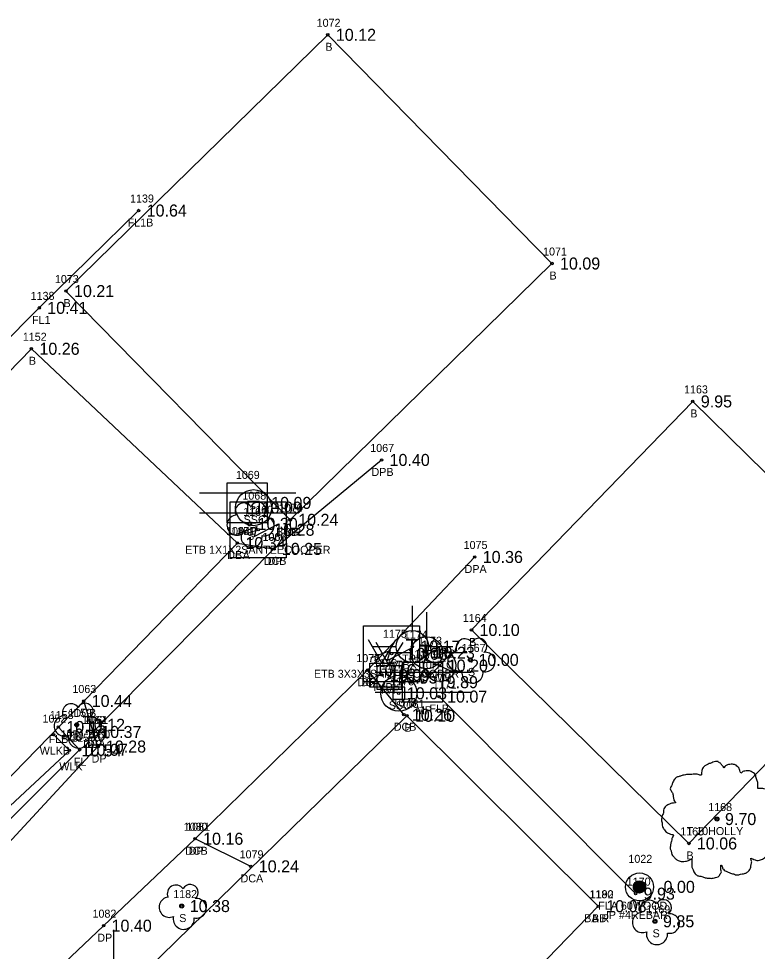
# Model space of a CAD drawing. Extents: x 2608598 to 2610682, y 641451 to 643526.
# Drawn here: x 2608876.9 to 2608969.1, y 643357.3 to 643473.8 of the extents above; entities that cross this region are included whole.
import ezdxf

# ---------------------------------------------------------------- set-up
doc = ezdxf.new("R2010")
doc.units = 0
for name, color, linetype in [('RD_EX_Bldg', 7, 'Continuous'), ('RD_EX_Bldg_txCode', 7, 'Continuous'), ('RD_EX_Conc', 7, 'Continuous'), ('RD_EX_Conc_txCode', 7, 'Continuous'), ('RD_EX_Driveway', 7, 'Continuous'), ('RD_EX_Driveway_txCode', 7, 'Continuous'), ('RD_EX_DV_Prop_txCode', 7, 'Continuous'), ('RD_EX_DV_PropPin', 7, 'Continuous'), ('RD_EX_Fence_Other', 7, 'Continuous'), ('RD_EX_Fence_Other_txCode', 7, 'Continuous'), ('RD_EX_Misc', 7, 'Continuous'), ('RD_EX_Misc_txCode', 7, 'Continuous'), ('RD_EX_TX_Bldg_ELEV', 7, 'Continuous'), ('RD_EX_TX_Conc_ELEV', 7, 'Continuous'), ('RD_EX_TX_Driveway_ELEV', 7, 'Continuous'), ('RD_EX_TX_DV_Prop_ELEV', 7, 'Continuous'), ('RD_EX_TX_Fence_Other_ELEV', 7, 'Continuous'), ('RD_EX_TX_Misc_ELEV', 7, 'Continuous'), ('RD_EX_TX_UT_ELEV', 7, 'Continuous'), ('RD_EX_TX_VEG_ELEV', 7, 'Continuous'), ('RD_EX_UT', 7, 'Continuous'), ('RD_EX_UT_txCode', 7, 'Continuous'), ('RD_EX_VEG', 7, 'Continuous'), ('RD_EX_VEG_txCode', 7, 'Continuous'), ('RD_SMD_Locator', 7, 'Continuous')]:
    doc.layers.add(name, color=color, linetype=linetype)

msp = doc.modelspace()

# ---------------------------------------------------------------- linework, layer by layer
at = {"layer": 'RD_EX_Bldg'}
for points in [[(2608910.75, 643411.22), (2608943.44, 643443.24), (2608915.45, 643471.81), (2608882.76, 643439.8), (2608910.75, 643411.22)], [(2608844.57, 643397.77), (2608870.29, 643373.5), (2608904.16, 643408.32), (2608878.44, 643432.59), (2608844.57, 643397.77)], [(2608988.17, 643399.35), (2608961.02, 643426.01), (2608933.39, 643397.46), (2608960.53, 643370.79), (2608988.17, 643399.35)], [(2608949.22, 643362.95), (2608925.33, 643386.74), (2608891.06, 643353.27), (2608916.17, 643328.81), (2608949.22, 643362.95)]]:
    msp.add_lwpolyline(points, dxfattribs=at)
at = {"layer": 'RD_EX_Conc'}
for p, q in [((2608904.16, 643408.32), (2608908.71, 643407.59)), ((2608920.41, 643392.44), (2608924.94, 643386.87)), ((2608886.16, 643384.72), (2608884.97, 643388.59)), ((2608905.83, 643367.93), (2608898.88, 643371.38))]:
    msp.add_line(p, q, dxfattribs=at)
at = {"layer": 'RD_EX_Driveway'}
for points in [[(2608852.07, 643354.1), (2608857.77, 643354.47), (2608865.25, 643359.71), (2608886.74, 643382.9), (2608886.16, 643384.72), (2608908.71, 643407.59), (2608922.16, 643418.7)], [(2608933.79, 643406.58), (2608920.41, 643392.44), (2608898.88, 643371.38), (2608887.45, 643360.52), (2608881.77, 643355.12), (2608872.92, 643346.71), (2608873.12, 643334.61)]]:
    msp.add_lwpolyline(points, dxfattribs=at)
at = {"layer": 'RD_EX_DV_PropPin'}
for p, q in [((2608953.74, 643364.94), (2608953.74, 643365.79)), ((2608953.77, 643364.89), (2608953.77, 643365.84)), ((2608953.81, 643364.85), (2608953.81, 643365.88)), ((2608953.84, 643364.81), (2608953.84, 643365.92)), ((2608953.88, 643364.78), (2608953.88, 643365.95)), ((2608953.91, 643364.76), (2608953.91, 643365.97)), ((2608953.95, 643364.73), (2608953.95, 643366)), ((2608953.98, 643364.71), (2608953.98, 643366.02)), ((2608954.02, 643364.69), (2608954.02, 643366.04)), ((2608954.05, 643364.67), (2608954.05, 643366.06)), ((2608954.09, 643364.66), (2608954.09, 643366.07)), ((2608954.12, 643364.64), (2608954.12, 643366.09)), ((2608954.16, 643364.63), (2608954.16, 643366.1)), ((2608954.19, 643364.62), (2608954.19, 643366.11)), ((2608954.23, 643364.62), (2608954.23, 643366.11)), ((2608954.26, 643364.61), (2608954.26, 643366.12)), ((2608954.3, 643364.61), (2608954.3, 643366.12)), ((2608954.33, 643364.6), (2608954.33, 643366.13)), ((2608954.37, 643364.6), (2608954.37, 643366.13)), ((2608954.4, 643364.6), (2608954.4, 643366.13)), ((2608954.44, 643364.61), (2608954.44, 643366.12)), ((2608954.47, 643364.61), (2608954.47, 643366.12)), ((2608954.51, 643364.62), (2608954.51, 643366.11)), ((2608954.54, 643364.62), (2608954.54, 643366.11)), ((2608954.58, 643364.63), (2608954.58, 643366.1)), ((2608954.61, 643364.64), (2608954.61, 643366.09)), ((2608954.65, 643364.66), (2608954.65, 643366.07)), ((2608954.68, 643364.67), (2608954.68, 643366.06)), ((2608954.72, 643364.69), (2608954.72, 643366.04)), ((2608954.75, 643364.71), (2608954.75, 643366.02)), ((2608954.79, 643364.73), (2608954.79, 643366)), ((2608954.82, 643364.76), (2608954.82, 643365.97)), ((2608954.86, 643364.78), (2608954.86, 643365.95)), ((2608954.89, 643364.81), (2608954.89, 643365.92)), ((2608954.93, 643364.85), (2608954.93, 643365.88)), ((2608954.96, 643364.89), (2608954.96, 643365.84)), ((2608955, 643364.94), (2608955, 643365.79)), ((2608953.63, 643365.17), (2608953.63, 643365.56)), ((2608953.67, 643365.07), (2608953.67, 643365.66)), ((2608953.7, 643365), (2608953.7, 643365.73)), ((2608955.03, 643365), (2608955.03, 643365.73)), ((2608955.07, 643365.07), (2608955.07, 643365.66)), ((2608955.1, 643365.17), (2608955.1, 643365.56))]:
    msp.add_line(p, q, dxfattribs=at)
for radius in [1.75, 0.761]:
    msp.add_circle((2608954.37, 643365.36), radius, dxfattribs=at)
at = {"layer": 'RD_EX_Fence_Other'}
msp.add_line((2608953.88, 643364.52), (2608929.34, 643389.14), dxfattribs=at)
for points in [[(2608842.37, 643399.56), (2608854.34, 643412.46), (2608879.42, 643437.7), (2608891.83, 643449.86)], [(2608853.82, 643367.26), (2608861.41, 643359.49), (2608884.46, 643382.49), (2608881.8, 643385.34)]]:
    msp.add_lwpolyline(points, dxfattribs=at)
at = {"layer": 'RD_EX_Misc'}
msp.add_line((2608888.74, 643349.99), (2608888.74, 643359.99), dxfattribs=at)
msp.add_lwpolyline([(2608853.27, 643369.01), (2608860.87, 643361.63), (2608883.19, 643382.41), (2608881.22, 643384.39)], dxfattribs=at)
at = {"layer": 'RD_EX_UT'}
for p, q in [((2608899.45, 643414.58), (2608911.45, 643414.58)), ((2608906.94, 643413.49), (2608905.44, 643413.49)), ((2608905.44, 643413.49), (2608905.44, 643411.99)), ((2608906.94, 643411.99), (2608906.94, 643413.49)), ((2608899.45, 643412.08), (2608911.45, 643412.08)), ((2608905.44, 643411.99), (2608906.94, 643411.99)), ((2608926, 643400.46), (2608926, 643397.39)), ((2608927.79, 643399.69), (2608927.79, 643396.62)), ((2608922.2, 643393.33), (2608920.54, 643396.22)), ((2608922.2, 643393.33), (2608923.94, 643396.22)), ((2608921.07, 643395.41), (2608924, 643395.41)), ((2608923.13, 643393.02), (2608921.47, 643395.91)), ((2608923.13, 643393.02), (2608924.87, 643395.91)), ((2608928, 643395.41), (2608931.07, 643395.41)), ((2608922.86, 643394.64), (2608925.79, 643394.64)), ((2608927.59, 643393.85), (2608931.22, 643392.13)), ((2608928.07, 643391.55), (2608930.74, 643394.45)), ((2608929.79, 643394.64), (2608932.86, 643394.64)), ((2608921.36, 643392.19), (2608933.36, 643392.19)), ((2608925.06, 643390.3), (2608923.56, 643390.3)), ((2608923.56, 643390.3), (2608923.56, 643388.8)), ((2608925.06, 643388.8), (2608925.06, 643390.3)), ((2608921.36, 643389.69), (2608933.36, 643389.69)), ((2608923.56, 643388.8), (2608925.06, 643388.8))]:
    msp.add_line(p, q, dxfattribs=at)
for points in [[(2608902.88, 643415.83), (2608907.88, 643415.83), (2608907.88, 643410.83), (2608902.88, 643410.83)], [(2608903.27, 643406.48), (2608903.27, 643413.48), (2608910.27, 643413.48), (2608910.27, 643406.48)], [(2608919.91, 643390.99), (2608919.91, 643397.99), (2608926.91, 643397.99), (2608926.91, 643390.99)], [(2608920.7, 643390.33), (2608920.7, 643393.33), (2608923.7, 643393.33), (2608923.7, 643390.33)], [(2608921.63, 643390.02), (2608921.63, 643393.02), (2608924.63, 643393.02), (2608924.63, 643390.02)], [(2608924.79, 643393.44), (2608929.79, 643393.44), (2608929.79, 643388.44), (2608924.79, 643388.44)]]:
    msp.add_lwpolyline(points, close=True, dxfattribs=at)
for points in [[(2608904.17, 643409.48), (2608906.59, 643410.38), (2608906.25, 643409.13), (2608909.29, 643410.72)], [(2608920.81, 643393.99), (2608923.23, 643394.89), (2608922.88, 643393.64), (2608925.93, 643395.23)]]:
    msp.add_lwpolyline(points, dxfattribs=at)
for centre, radius in [((2608906.19, 643412.74), 2.25), ((2608926, 643395.39), 2), ((2608927.79, 643394.62), 2), ((2608929.42, 643393.01), 2), ((2608924.31, 643389.55), 2.25)]:
    msp.add_circle(centre, radius, dxfattribs=at)
at = {"layer": 'RD_EX_VEG'}
for centre, radius in [((2608905.68, 643410.71), 0.25), ((2608933.26, 643393.72), 0.25), ((2608884.11, 643385.61), 0.25), ((2608964.04, 643373.84), 0.25), ((2608964.02, 643373.82), 0.0001), ((2608897.21, 643362.97), 0.25), ((2608956.3, 643361.07), 0.25)]:
    msp.add_circle(centre, radius, dxfattribs=at)
for centre, radius, start, end in [((2608904.96, 643412.25), 1.08, 34.9763, 204.756), ((2608906.73, 643412.41), 0.995, 308.7626, 152.0467), ((2608904.12, 643410.55), 1.26, 96.4518, 294.734), ((2608907.52, 643410.43), 1.22, 256.5667, 98.1046), ((2608905.93, 643409.11), 1.32, 166.8827, 5.7589), ((2608932.54, 643395.27), 1.08, 34.9763, 204.756), ((2608934.31, 643395.43), 0.995, 308.7626, 152.0467), ((2608931.7, 643393.57), 1.26, 96.4518, 294.734), ((2608935.1, 643393.45), 1.22, 256.5667, 98.1046), ((2608933.51, 643392.13), 1.32, 166.8827, 5.7589), ((2608883.39, 643387.16), 1.08, 34.9763, 204.756), ((2608885.15, 643387.32), 0.995, 308.7626, 152.0467), ((2608882.54, 643385.46), 1.26, 96.4518, 294.734), ((2608885.95, 643385.34), 1.22, 256.5667, 98.1046), ((2608884.35, 643384.02), 1.32, 166.8827, 5.7589), ((2608896.49, 643364.52), 1.08, 34.9763, 204.756), ((2608898.26, 643364.68), 0.995, 308.7626, 152.0467), ((2608895.65, 643362.82), 1.26, 96.4518, 294.734), ((2608899.05, 643362.69), 1.22, 256.5667, 98.1046), ((2608955.58, 643362.62), 1.08, 34.9763, 204.756), ((2608957.35, 643362.77), 0.995, 308.7626, 152.0467), ((2608897.46, 643361.38), 1.32, 166.8827, 5.7589), ((2608954.74, 643360.91), 1.26, 96.4518, 294.734), ((2608958.14, 643360.79), 1.22, 256.5667, 98.1046), ((2608956.55, 643359.47), 1.32, 166.8827, 5.7589)]:
    msp.add_arc(centre, radius, start, end, dxfattribs=at)
for points in [[(2608964.17, 643381.01), (2608963.87, 643381.03), (2608963.54, 643380.93), (2608963.29, 643380.83), (2608963.07, 643380.76), (2608962.84, 643380.66), (2608962.54, 643380.48), (2608962.32, 643380.28), (2608962.19, 643380.03), (2608962.14, 643379.81), (2608962.09, 643379.53), (2608962.09, 643379.36), (2608961.97, 643379.33), (2608961.82, 643379.36), (2608961.57, 643379.43), (2608961.32, 643379.43), (2608961.07, 643379.43), (2608960.72, 643379.41), (2608960.37, 643379.41), (2608960.09, 643379.36), (2608959.77, 643379.31), (2608959.39, 643379.18), (2608959.04, 643379.06), (2608958.74, 643378.81), (2608958.49, 643378.33), (2608958.37, 643377.98), (2608958.22, 643377.73), (2608958.37, 643377.28), (2608958.54, 643376.93), (2608958.57, 643376.73), (2608958.64, 643376.31), (2608958.74, 643376.08), (2608958.87, 643375.88), (2608958.79, 643375.86), (2608958.42, 643375.81), (2608958.12, 643375.71), (2608957.69, 643375.48), (2608957.47, 643375.26), (2608957.37, 643374.93), (2608957.35, 643374.58), (2608957.25, 643374.38), (2608957.17, 643374.11), (2608957.15, 643374.03), (2608957.1, 643373.71), (2608957.2, 643373.26), (2608957.22, 643372.91), (2608957.35, 643372.68), (2608957.49, 643372.51), (2608957.67, 643372.26), (2608958.07, 643372.03), (2608958.39, 643371.93), (2608958.59, 643371.91), (2608958.42, 643371.41), (2608958.37, 643371.06), (2608958.24, 643370.66), (2608958.24, 643370.58), (2608958.19, 643370.11), (2608958.34, 643369.79), (2608958.42, 643369.41), (2608958.59, 643369.19), (2608958.87, 643368.89), (2608959.19, 643368.66), (2608959.69, 643368.54), (2608960.09, 643368.56), (2608960.67, 643368.74), (2608960.92, 643368.81), (2608960.89, 643368.64), (2608960.92, 643368.26), (2608960.92, 643367.84), (2608961.07, 643367.51), (2608961.17, 643367.24), (2608961.32, 643366.99), (2608961.64, 643366.76), (2608962.04, 643366.69), (2608962.47, 643366.54), (2608962.92, 643366.46), (2608963.42, 643366.44), (2608964.02, 643366.59), (2608964.29, 643366.71), (2608964.39, 643366.89), (2608964.59, 643367.26), (2608964.54, 643367.49), (2608964.57, 643368.09), (2608964.67, 643367.91), (2608964.84, 643367.56), (2608965.34, 643367.26), (2608965.74, 643367.09), (2608966.22, 643366.94), (2608966.52, 643366.86), (2608966.99, 643366.94), (2608967.37, 643367.01), (2608967.74, 643367.14), (2608968.04, 643367.41), (2608968.22, 643367.69), (2608968.27, 643367.96), (2608968.34, 643368.34), (2608968.39, 643368.51)], [(2608968.39, 643368.51), (2608968.32, 643368.69), (2608968.27, 643368.94), (2608968.34, 643368.91), (2608968.52, 643368.86), (2608968.79, 643368.74), (2608969.01, 643368.66), (2608969.34, 643368.69), (2608969.61, 643368.79), (2608970.06, 643369.06), (2608970.34, 643369.54), (2608970.61, 643369.94), (2608970.69, 643370.26), (2608970.64, 643370.48), (2608970.61, 643370.98), (2608970.41, 643371.23), (2608970.36, 643371.36), (2608970.26, 643371.76), (2608970.34, 643371.81), (2608970.61, 643371.86), (2608970.99, 643371.98), (2608971.26, 643372.11), (2608971.49, 643372.28), (2608971.56, 643372.51), (2608971.54, 643372.91), (2608971.59, 643373.31), (2608971.51, 643373.46), (2608971.41, 643373.61), (2608971.34, 643373.81), (2608971.19, 643373.96), (2608971.09, 643374.11), (2608970.99, 643374.21), (2608970.86, 643374.36), (2608970.69, 643374.48), (2608970.54, 643374.53), (2608970.49, 643374.68), (2608970.64, 643374.88), (2608970.69, 643374.98), (2608970.71, 643375.21), (2608970.94, 643375.56), (2608970.99, 643375.96), (2608970.94, 643376.38), (2608970.89, 643376.66), (2608970.74, 643376.93), (2608970.54, 643377.18), (2608970.41, 643377.36), (2608970.24, 643377.48), (2608969.91, 643377.61), (2608969.66, 643377.66), (2608969.31, 643377.66), (2608969.11, 643377.71), (2608969.14, 643377.76), (2608969.14, 643377.91), (2608969.14, 643378.18), (2608969.06, 643378.63), (2608968.91, 643379.13), (2608968.91, 643379.16), (2608968.81, 643379.41), (2608968.59, 643379.61), (2608968.42, 643379.71), (2608968.22, 643379.83), (2608967.97, 643379.86), (2608967.67, 643379.86), (2608967.39, 643379.81), (2608967.19, 643379.71), (2608967.02, 643379.58), (2608966.94, 643379.73), (2608966.84, 643380.03), (2608966.79, 643380.18), (2608966.64, 643380.36), (2608966.42, 643380.56), (2608965.97, 643380.68), (2608965.34, 643380.61), (2608965.04, 643380.41), (2608964.89, 643380.23), (2608964.84, 643380.36), (2608964.64, 643380.56), (2608964.54, 643380.73), (2608964.37, 643380.86), (2608964.22, 643380.96), (2608964.12, 643381.01)]]:
    msp.add_spline(points, degree=3, dxfattribs=at)
at = {"layer": 'RD_SMD_Locator'}
for centre in [(2608915.45, 643471.81), (2608891.83, 643449.86), (2608943.44, 643443.24), (2608882.76, 643439.8), (2608879.42, 643437.7), (2608878.44, 643432.59), (2608961.02, 643426.01), (2608922.16, 643418.7), (2608905.38, 643413.33), (2608906.19, 643412.74), (2608910.75, 643411.22), (2608910.75, 643411.22), (2608905.68, 643410.71), (2608906.77, 643409.98), (2608904.16, 643408.32), (2608904.16, 643408.32), (2608908.71, 643407.59), (2608908.71, 643407.59), (2608933.79, 643406.58), (2608933.39, 643397.46), (2608926, 643395.39), (2608923.41, 643394.49), (2608927.79, 643394.62), (2608933.26, 643393.72), (2608920.41, 643392.44), (2608920.41, 643392.44), (2608929.42, 643393.01), (2608922.2, 643391.83), (2608923.13, 643391.52), (2608927.29, 643390.94), (2608924.31, 643389.55), (2608929.34, 643389.14), (2608884.97, 643388.59), (2608924.94, 643386.87), (2608925.33, 643386.74), (2608884.11, 643385.61), (2608881.22, 643384.39), (2608881.8, 643385.34), (2608886.16, 643384.72), (2608886.16, 643384.72), (2608883.19, 643382.41), (2608884.46, 643382.49), (2608886.74, 643382.9), (2608964.04, 643373.84), (2608898.88, 643371.38), (2608898.88, 643371.38), (2608960.53, 643370.79), (2608905.83, 643367.93), (2608953.88, 643364.52), (2608954.37, 643365.36), (2608897.21, 643362.97), (2608949.22, 643362.95), (2608949.22, 643362.95), (2608956.3, 643361.07), (2608887.45, 643360.52)]:
    msp.add_circle(centre, 0.15, dxfattribs=at)

# ---------------------------------------------------------------- texts
at = {"layer": 'RD_EX_Bldg_txCode'}
for s, p in [('1072', (2608914.06, 643472.81)), ('B', (2608915.14, 643469.81)), ('1071', (2608942.33, 643444.24)), ('1073', (2608881.38, 643440.8)), ('B', (2608943.13, 643441.24)), ('B', (2608882.46, 643437.8)), ('1152', (2608877.37, 643433.59)), ('B', (2608878.13, 643430.59)), ('1163', (2608959.93, 643427.01)), ('B', (2608960.71, 643424.01)), ('1070', (2608909.33, 643412.22)), ('1074', (2608909.37, 643412.22)), ('1151', (2608903.38, 643409.32)), ('BA R', (2608909, 643409.22)), ('BB', (2608909.98, 643409.22)), ('B', (2608903.86, 643406.32)), ('1164', (2608932.3, 643398.46)), ('B', (2608933.08, 643395.46)), ('1181', (2608924.55, 643387.74)), ('B', (2608925.02, 643384.74)), ('1165', (2608959.45, 643371.79)), ('B', (2608960.23, 643368.79)), ('1180', (2608948.12, 643363.95)), ('1192', (2608948.16, 643363.95)), ('BA R', (2608947.47, 643360.95)), ('BB', (2608948.44, 643360.95))]:
    msp.add_text(s, height=1, dxfattribs=at).set_placement(p)
at = {"layer": 'RD_EX_Conc_txCode'}
for s, p in [('1064', (2608902.75, 643409.32)), ('1065', (2608907.31, 643408.59)), ('DCA', (2608902.89, 643406.32)), ('DCB', (2608907.46, 643405.59)), ('1077', (2608919.02, 643393.44)), ('DCA', (2608919.14, 643390.44)), ('1063', (2608883.56, 643389.59)), ('1078', (2608923.55, 643387.87)), ('DCB', (2608883.71, 643386.59)), ('1062', (2608884.75, 643385.72)), ('DCB', (2608923.69, 643384.87)), ('DCA', (2608884.89, 643382.72)), ('1080', (2608897.46, 643372.38)), ('DCB', (2608897.63, 643369.38)), ('1079', (2608904.44, 643368.93)), ('DCA', (2608904.56, 643365.93))]:
    msp.add_text(s, height=1, dxfattribs=at).set_placement(p)
at = {"layer": 'RD_EX_Driveway_txCode'}
for s, p in [('1067', (2608920.75, 643419.7)), ('DPB', (2608920.91, 643416.7)), ('1066', (2608907.28, 643408.59)), ('1075', (2608932.41, 643407.58)), ('DP', (2608907.94, 643405.59)), ('DPA', (2608932.53, 643404.58)), ('1076', (2608919, 643393.44)), ('DP', (2608919.63, 643390.44)), ('1061', (2608885.04, 643385.72)), ('1060', (2608885.29, 643383.9)), ('DP', (2608885.38, 643382.72)), ('DP', (2608885.96, 643380.9)), ('1081', (2608897.78, 643372.38)), ('DP', (2608898.1, 643369.38)), ('1082', (2608886.07, 643361.52)), ('DP', (2608886.67, 643358.52))]:
    msp.add_text(s, height=1, dxfattribs=at).set_placement(p)
at = {"layer": 'RD_EX_DV_Prop_txCode'}
for s, p in [('1022', (2608952.98, 643368.37)), ('IP #4REBAR', (2608950.17, 643361.37))]:
    msp.add_text(s, height=1, dxfattribs=at).set_placement(p)
at = {"layer": 'RD_EX_Fence_Other_txCode'}
for s, p in [('1139', (2608890.76, 643450.86)), ('FL1B', (2608890.46, 643447.86)), ('1138', (2608878.35, 643438.7)), ('FL1', (2608878.52, 643435.7)), ('1171', (2608928.56, 643390.14)), ('FLB', (2608928.14, 643387.14)), ('1158', (2608880.74, 643386.34)), ('1157', (2608883.4, 643383.49)), ('FLB', (2608880.6, 643383.34)), ('FL', (2608883.73, 643380.49)), ('1170', (2608952.78, 643365.52)), ('FLA 60WOOD', (2608949.22, 643362.52))]:
    msp.add_text(s, height=1, dxfattribs=at).set_placement(p)
at = {"layer": 'RD_EX_Misc_txCode'}
for s, p in [('1052', (2608879.83, 643385.89)), ('1051', (2608882.09, 643383.91)), ('WLKB', (2608879.48, 643381.89)), ('WLK', (2608881.93, 643379.91))]:
    msp.add_text(s, height=1, dxfattribs=at).set_placement(p)
at = {"layer": 'RD_EX_TX_Bldg_ELEV'}
for s, p in [('10.12', (2608916.45, 643471.06)), ('10.09', (2608944.44, 643442.49)), ('10.21', (2608883.76, 643439.05)), ('10.26', (2608879.44, 643431.84)), ('9.95', (2608962.02, 643425.26)), ('10.24', (2608911.75, 643410.47)), ('10.24', (2608911.75, 643410.47)), ('10.34', (2608905.16, 643407.57)), ('10.10', (2608934.39, 643396.71)), ('10.10', (2608926.33, 643385.99)), ('10.06', (2608961.53, 643370.04)), ('10.08', (2608950.22, 643362.2)), ('10.08', (2608950.22, 643362.2))]:
    msp.add_text(s, height=1.5, dxfattribs=at).set_placement(p)
at = {"layer": 'RD_EX_TX_Conc_ELEV'}
for s, p in [('10.34', (2608905.16, 643407.57)), ('10.25', (2608909.71, 643406.84)), ('10.16', (2608921.41, 643391.69)), ('10.44', (2608885.97, 643387.84)), ('10.26', (2608925.94, 643386.12)), ('10.37', (2608887.16, 643383.97)), ('10.16', (2608899.88, 643370.63)), ('10.24', (2608906.83, 643367.18))]:
    msp.add_text(s, height=1.5, dxfattribs=at).set_placement(p)
at = {"layer": 'RD_EX_TX_Driveway_ELEV'}
for s, p in [('10.40', (2608923.16, 643417.95)), ('10.25', (2608909.71, 643406.84)), ('10.36', (2608934.79, 643405.83)), ('10.16', (2608921.41, 643391.69)), ('10.37', (2608887.16, 643383.97)), ('10.28', (2608887.74, 643382.15)), ('10.16', (2608899.88, 643370.63)), ('10.40', (2608888.45, 643359.77))]:
    msp.add_text(s, height=1.5, dxfattribs=at).set_placement(p)
at = {"layer": 'RD_EX_TX_DV_Prop_ELEV'}
msp.add_text('0.00', height=1.5, dxfattribs=at).set_placement((2608957.37, 643364.62))
at = {"layer": 'RD_EX_TX_Fence_Other_ELEV'}
for s, p in [('10.64', (2608892.83, 643449.11)), ('10.41', (2608880.42, 643436.95)), ('10.07', (2608930.34, 643388.39)), ('10.15', (2608882.8, 643384.59)), ('10.07', (2608885.46, 643381.74)), ('9.93', (2608954.88, 643363.77))]:
    msp.add_text(s, height=1.5, dxfattribs=at).set_placement(p)
at = {"layer": 'RD_EX_TX_Misc_ELEV'}
for s, p in [('10.40', (2608882.72, 643383.64)), ('10.54', (2608884.69, 643381.66))]:
    msp.add_text(s, height=1.5, dxfattribs=at).set_placement(p)
at = {"layer": 'RD_EX_TX_UT_ELEV'}
for s, p in [('10.09', (2608908.38, 643412.58)), ('10.09', (2608907.19, 643411.99)), ('10.28', (2608908.77, 643409.23)), ('10.17', (2608927, 643394.64)), ('10.08', (2608925.41, 643393.74)), ('10.23', (2608928.79, 643393.87)), ('10.20', (2608930.42, 643392.26)), ('10.09', (2608923.2, 643391.08)), ('10.05', (2608924.13, 643390.77)), ('9.89', (2608930.29, 643390.19)), ('10.03', (2608925.31, 643388.8))]:
    msp.add_text(s, height=1.5, dxfattribs=at).set_placement(p)
at = {"layer": 'RD_EX_TX_VEG_ELEV'}
for s, p in [('10.30', (2608906.68, 643409.96)), ('10.00', (2608934.26, 643392.97)), ('10.12', (2608885.11, 643384.86)), ('9.70', (2608965.04, 643373.09)), ('10.38', (2608898.21, 643362.22)), ('9.85', (2608957.3, 643360.32))]:
    msp.add_text(s, height=1.5, dxfattribs=at).set_placement(p)
at = {"layer": 'RD_EX_UT'}
for p in [(2608925.15, 643394.34), (2608926.94, 643393.58)]:
    msp.add_text('T', height=2, dxfattribs=at).set_placement(p)
at = {"layer": 'RD_EX_UT_txCode'}
for s, p in [('1069', (2608903.97, 643416.33)), ('1068', (2608904.78, 643413.74)), ('1160', (2608905.64, 643411.98)), ('SSC', (2608904.94, 643410.74)), ('MP', (2608904.54, 643409.33)), ('ETB 1X1X2SANTEECOOPER', (2608897.65, 643406.98)), ('1175', (2608922.34, 643396.49)), ('1174', (2608924.94, 643396.39)), ('1173', (2608926.73, 643395.62)), ('1179', (2608926.23, 643393.94)), ('1172', (2608928.36, 643394.01)), ('1176', (2608921.12, 643392.83)), ('TPP', (2608924.73, 643393.39)), ('1177', (2608922.07, 643392.52)), ('TBX 10HTC', (2608923.97, 643392.62)), ('ETB 3X3X3SANTEECOOPER', (2608913.72, 643391.49)), ('1178', (2608923.25, 643390.55)), ('WM', (2608928.52, 643391.01)), ('TVP', (2608920.92, 643389.83)), ('TVP', (2608921.85, 643389.52)), ('SSC', (2608923.06, 643387.55)), ('MP', (2608926.45, 643386.94))]:
    msp.add_text(s, height=1, dxfattribs=at).set_placement(p)
at = {"layer": 'RD_EX_VEG_txCode'}
for s, p in [('1161', (2608904.88, 643411.71)), ('S', (2608905.38, 643408.71)), ('1167', (2608932.17, 643394.72)), ('S', (2608932.95, 643391.72)), ('1159', (2608883.04, 643386.61)), ('S', (2608883.8, 643383.61)), ('1168', (2608962.95, 643374.84)), ('T 10HOLLY', (2608960.26, 643371.84)), ('1182', (2608896.15, 643363.97)), ('1169', (2608955.22, 643362.07)), ('S', (2608896.9, 643360.97)), ('S', (2608956, 643359.07))]:
    msp.add_text(s, height=1, dxfattribs=at).set_placement(p)

doc.saveas('drawing.dxf')
